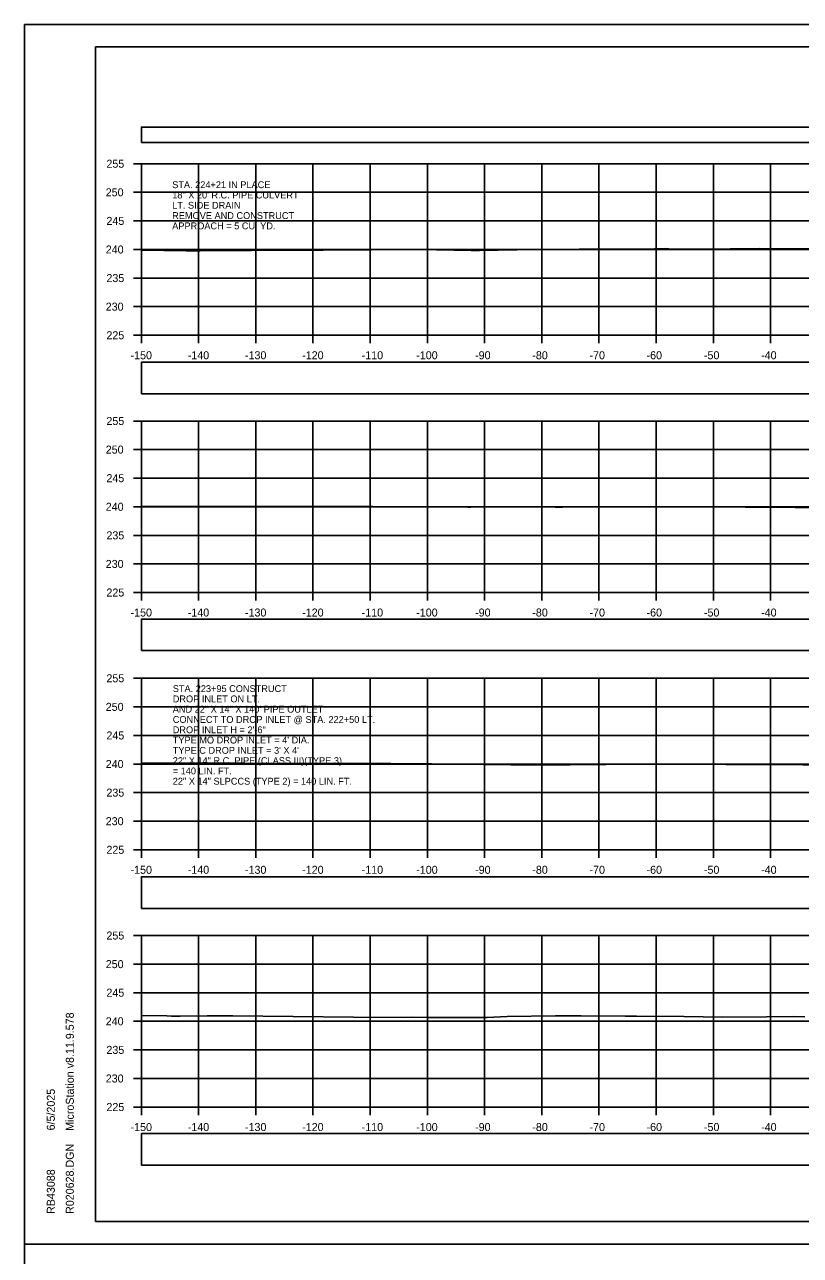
# Model space of a CAD drawing. Extents: x 1369627 to 1374022, y 380035 to 398173.
# Drawn here: x 1371928.1 to 1372063.7, y 385370.3 to 385585.5 of the extents above; entities that cross this region are included whole.
import ezdxf

# ---------------------------------------------------------------- set-up
doc = ezdxf.new("R2010")
doc.units = 0
for name, color, linetype in [('Default', 7, 'Continuous'), ('R_Axis', 7, 'Continuous'), ('R_Axis Annot', 7, 'Continuous'), ('R_Border', 7, 'Continuous'), ('R_Exist Surface', 7, 'Continuous'), ('R_Grid', 7, 'Continuous'), ('R_No Plot', 7, 'Continuous'), ('R_Water', 7, 'Continuous'), ('R_Water Annot', 7, 'Continuous')]:
    doc.layers.add(name, color=color, linetype=linetype)

msp = doc.modelspace()

# ---------------------------------------------------------------- linework, layer by layer
at = {"layer": 'Default'}
for points in [[(1371948.53, 385564.91), (1372248.53, 385564.91), (1372248.53, 385567.62), (1371948.53, 385567.62)], [(1371948.53, 385520.96), (1372248.53, 385520.96), (1372248.53, 385526.49), (1371948.53, 385526.49)], [(1371948.53, 385476.04), (1372248.53, 385476.04), (1372248.53, 385481.56), (1371948.53, 385481.56)], [(1371948.53, 385430.95), (1372248.53, 385430.95), (1372248.53, 385436.48), (1371948.53, 385436.48)], [(1371948.53, 385386.04), (1372248.53, 385386.04), (1372248.53, 385391.56), (1371948.53, 385391.56)]]:
    msp.add_lwpolyline(points, close=True, dxfattribs=at)
at = {"layer": 'R_Axis'}
for p, q in [((1371947.13, 385561.21), (1371948.53, 385561.21)), ((1371948.53, 385531.21), (1371948.53, 385561.21)), ((1371947.13, 385556.21), (1371948.53, 385556.21)), ((1371947.13, 385551.21), (1371948.53, 385551.21)), ((1371947.13, 385546.21), (1371948.53, 385546.21)), ((1371947.13, 385541.21), (1371948.53, 385541.21)), ((1371947.13, 385536.21), (1371948.53, 385536.21)), ((1371947.13, 385531.21), (1371948.53, 385531.21)), ((1371948.53, 385531.21), (1372248.53, 385531.21)), ((1371948.53, 385529.81), (1371948.53, 385531.21)), ((1371958.53, 385529.81), (1371958.53, 385531.21)), ((1371968.53, 385529.81), (1371968.53, 385531.21)), ((1371978.53, 385529.81), (1371978.53, 385531.21)), ((1371988.53, 385529.81), (1371988.53, 385531.21)), ((1371998.53, 385529.81), (1371998.53, 385531.21)), ((1372008.53, 385529.81), (1372008.53, 385531.21)), ((1372018.53, 385529.81), (1372018.53, 385531.21)), ((1372028.53, 385529.81), (1372028.53, 385531.21)), ((1372038.53, 385529.81), (1372038.53, 385531.21)), ((1372048.53, 385529.81), (1372048.53, 385531.21)), ((1372058.53, 385529.81), (1372058.53, 385531.21)), ((1371947.13, 385516.21), (1371948.53, 385516.21)), ((1371948.53, 385486.21), (1371948.53, 385516.21)), ((1371947.13, 385511.21), (1371948.53, 385511.21)), ((1371947.13, 385506.21), (1371948.53, 385506.21)), ((1371947.13, 385501.21), (1371948.53, 385501.21)), ((1371947.13, 385496.21), (1371948.53, 385496.21)), ((1371947.13, 385491.21), (1371948.53, 385491.21)), ((1371947.13, 385486.21), (1371948.53, 385486.21)), ((1371948.53, 385486.21), (1372248.53, 385486.21)), ((1371948.53, 385484.81), (1371948.53, 385486.21)), ((1371958.53, 385484.81), (1371958.53, 385486.21)), ((1371968.53, 385484.81), (1371968.53, 385486.21)), ((1371978.53, 385484.81), (1371978.53, 385486.21)), ((1371988.53, 385484.81), (1371988.53, 385486.21)), ((1371998.53, 385484.81), (1371998.53, 385486.21)), ((1372008.53, 385484.81), (1372008.53, 385486.21)), ((1372018.53, 385484.81), (1372018.53, 385486.21)), ((1372028.53, 385484.81), (1372028.53, 385486.21)), ((1372038.53, 385484.81), (1372038.53, 385486.21)), ((1372048.53, 385484.81), (1372048.53, 385486.21)), ((1372058.53, 385484.81), (1372058.53, 385486.21)), ((1371947.13, 385471.21), (1371948.53, 385471.21)), ((1371948.53, 385441.21), (1371948.53, 385471.21)), ((1371947.13, 385466.21), (1371948.53, 385466.21)), ((1371947.13, 385461.21), (1371948.53, 385461.21)), ((1371947.13, 385456.21), (1371948.53, 385456.21)), ((1371947.13, 385451.21), (1371948.53, 385451.21)), ((1371947.13, 385446.21), (1371948.53, 385446.21)), ((1371947.13, 385441.21), (1371948.53, 385441.21)), ((1371948.53, 385441.21), (1372248.53, 385441.21)), ((1371948.53, 385439.81), (1371948.53, 385441.21)), ((1371958.53, 385439.81), (1371958.53, 385441.21)), ((1371968.53, 385439.81), (1371968.53, 385441.21)), ((1371978.53, 385439.81), (1371978.53, 385441.21)), ((1371988.53, 385439.81), (1371988.53, 385441.21)), ((1371998.53, 385439.81), (1371998.53, 385441.21)), ((1372008.53, 385439.81), (1372008.53, 385441.21)), ((1372018.53, 385439.81), (1372018.53, 385441.21)), ((1372028.53, 385439.81), (1372028.53, 385441.21)), ((1372038.53, 385439.81), (1372038.53, 385441.21)), ((1372048.53, 385439.81), (1372048.53, 385441.21)), ((1372058.53, 385439.81), (1372058.53, 385441.21)), ((1371947.13, 385426.21), (1371948.53, 385426.21)), ((1371948.53, 385396.21), (1371948.53, 385426.21)), ((1371947.13, 385421.21), (1371948.53, 385421.21)), ((1371947.13, 385416.21), (1371948.53, 385416.21)), ((1371947.13, 385411.21), (1371948.53, 385411.21)), ((1371947.13, 385406.21), (1371948.53, 385406.21)), ((1371947.13, 385401.21), (1371948.53, 385401.21)), ((1371947.13, 385396.21), (1371948.53, 385396.21)), ((1371948.53, 385396.21), (1372248.53, 385396.21)), ((1371948.53, 385394.81), (1371948.53, 385396.21)), ((1371958.53, 385394.81), (1371958.53, 385396.21)), ((1371968.53, 385394.81), (1371968.53, 385396.21)), ((1371978.53, 385394.81), (1371978.53, 385396.21)), ((1371988.53, 385394.81), (1371988.53, 385396.21)), ((1371998.53, 385394.81), (1371998.53, 385396.21)), ((1372008.53, 385394.81), (1372008.53, 385396.21)), ((1372018.53, 385394.81), (1372018.53, 385396.21)), ((1372028.53, 385394.81), (1372028.53, 385396.21)), ((1372038.53, 385394.81), (1372038.53, 385396.21)), ((1372048.53, 385394.81), (1372048.53, 385396.21)), ((1372058.53, 385394.81), (1372058.53, 385396.21))]:
    msp.add_line(p, q, dxfattribs=at)
at = {"layer": 'R_Border'}
for p, q in [((1371940.53, 385581.65), (1372256.71, 385581.65)), ((1371940.53, 385376.19), (1371940.53, 385581.65)), ((1371940.53, 385376.19), (1371940.53, 385376.19)), ((1372256.71, 385376.19), (1371940.53, 385376.19))]:
    msp.add_line(p, q, dxfattribs=at)
at = {"layer": 'R_Exist Surface'}
for points in [[(1371948.53, 385546.11), (1371956.37, 385545.97), (1371958.79, 385545.96), (1371976.83, 385546.1), (1371980.31, 385546.07), (1371997.07, 385546.19), (1372006.18, 385546.04), (1372006.54, 385546.04), (1372007.66, 385546.06), (1372014.22, 385546.16), (1372015.45, 385546.2), (1372025.06, 385546.27), (1372027.63, 385546.27), (1372038.26, 385546.35), (1372040.08, 385546.36), (1372041.44, 385546.26), (1372051.46, 385546.34), (1372056.55, 385546.36), (1372065.73, 385546.31)], [(1371948.53, 385501.33), (1371950.59, 385501.28), (1371960.95, 385501.24), (1371969.6, 385501.28), (1371979.36, 385501.24), (1371989.02, 385501.28), (1371999.38, 385501.2), (1372005.58, 385501.16), (1372006.15, 385501.16), (1372007.27, 385501.18), (1372020.87, 385501.15), (1372022.15, 385501.15), (1372028.32, 385501.18), (1372034.14, 385501.21), (1372035.13, 385501.22), (1372035.39, 385501.22), (1372045.82, 385501.19), (1372054.08, 385501.13), (1372057.16, 385501.13), (1372062.83, 385501.1), (1372068.1, 385501.01)], [(1371948.53, 385456.41), (1371948.54, 385456.41), (1371962.1, 385456.36), (1371966.59, 385456.38), (1371979.66, 385456.33), (1371985.01, 385456.35), (1371999.26, 385456.24), (1372003.75, 385456.21), (1372008.35, 385456.13), (1372008.91, 385456.13), (1372009.24, 385456.13), (1372013.13, 385456.09), (1372021.33, 385456.05), (1372023.51, 385456.06), (1372035.97, 385456.2), (1372039.21, 385456.18), (1372045.64, 385456.17), (1372050.73, 385456.13), (1372057.84, 385456.12), (1372062.14, 385456.1), (1372066.14, 385456.03)], [(1371948.53, 385412.22), (1371952.96, 385412.17), (1371953.77, 385412.11), (1371955.3, 385412.12), (1371960.04, 385412.16), (1371964.49, 385412.15), (1371985.62, 385411.94), (1371994.53, 385411.89), (1371995.74, 385411.91), (1371998.51, 385411.87), (1372005.16, 385411.87), (1372008.97, 385411.89), (1372012.48, 385412.02), (1372020.95, 385412.19), (1372025.41, 385412.17), (1372033.09, 385412.09), (1372035.11, 385412.09), (1372043.34, 385412.02), (1372050.1, 385411.91), (1372057.82, 385411.98), (1372062.6, 385412.05), (1372064.51, 385412.01)]]:
    msp.add_lwpolyline(points, dxfattribs=at)
at = {"layer": 'R_Grid'}
for p, q in [((1371948.53, 385561.21), (1372248.53, 385561.21)), ((1371948.53, 385531.21), (1371948.53, 385561.21)), ((1371958.53, 385531.21), (1371958.53, 385561.21)), ((1371968.53, 385531.21), (1371968.53, 385561.21)), ((1371978.53, 385531.21), (1371978.53, 385561.21)), ((1371988.53, 385531.21), (1371988.53, 385561.21)), ((1371998.53, 385531.21), (1371998.53, 385561.21)), ((1372008.53, 385531.21), (1372008.53, 385561.21)), ((1372018.53, 385531.21), (1372018.53, 385561.21)), ((1372028.53, 385531.21), (1372028.53, 385561.21)), ((1372038.53, 385531.21), (1372038.53, 385561.21)), ((1372048.53, 385531.21), (1372048.53, 385561.21)), ((1372058.53, 385531.21), (1372058.53, 385561.21)), ((1371948.53, 385556.21), (1372248.53, 385556.21)), ((1371948.53, 385556.21), (1372248.53, 385556.21)), ((1371948.53, 385551.21), (1372248.53, 385551.21)), ((1371948.53, 385546.21), (1372248.53, 385546.21)), ((1371948.53, 385541.21), (1372248.53, 385541.21)), ((1371948.53, 385536.21), (1372248.53, 385536.21)), ((1371948.53, 385531.21), (1372248.53, 385531.21)), ((1371948.53, 385516.21), (1372248.53, 385516.21)), ((1371948.53, 385486.21), (1371948.53, 385516.21)), ((1371958.53, 385486.21), (1371958.53, 385516.21)), ((1371968.53, 385486.21), (1371968.53, 385516.21)), ((1371978.53, 385486.21), (1371978.53, 385516.21)), ((1371988.53, 385486.21), (1371988.53, 385516.21)), ((1371998.53, 385486.21), (1371998.53, 385516.21)), ((1372008.53, 385486.21), (1372008.53, 385516.21)), ((1372018.53, 385486.21), (1372018.53, 385516.21)), ((1372028.53, 385486.21), (1372028.53, 385516.21)), ((1372038.53, 385486.21), (1372038.53, 385516.21)), ((1372048.53, 385486.21), (1372048.53, 385516.21)), ((1372058.53, 385486.21), (1372058.53, 385516.21)), ((1371948.53, 385511.21), (1372248.53, 385511.21)), ((1371948.53, 385506.21), (1372248.53, 385506.21)), ((1371948.53, 385501.21), (1372248.53, 385501.21)), ((1371948.53, 385496.21), (1372248.53, 385496.21)), ((1371948.53, 385491.21), (1372248.53, 385491.21)), ((1371948.53, 385486.21), (1372248.53, 385486.21)), ((1371948.53, 385471.21), (1372248.53, 385471.21)), ((1371948.53, 385441.21), (1371948.53, 385471.21)), ((1371958.53, 385441.21), (1371958.53, 385471.21)), ((1371968.53, 385441.21), (1371968.53, 385471.21)), ((1371978.53, 385441.21), (1371978.53, 385471.21)), ((1371988.53, 385441.21), (1371988.53, 385471.21)), ((1371998.53, 385441.21), (1371998.53, 385471.21)), ((1372008.53, 385441.21), (1372008.53, 385471.21)), ((1372018.53, 385441.21), (1372018.53, 385471.21)), ((1372028.53, 385441.21), (1372028.53, 385471.21)), ((1372038.53, 385441.21), (1372038.53, 385471.21)), ((1372048.53, 385441.21), (1372048.53, 385471.21)), ((1372058.53, 385441.21), (1372058.53, 385471.21)), ((1371948.53, 385466.21), (1372248.53, 385466.21)), ((1371948.53, 385461.21), (1372248.53, 385461.21)), ((1371948.53, 385456.21), (1372248.53, 385456.21)), ((1371948.53, 385451.21), (1372248.53, 385451.21)), ((1371948.53, 385446.21), (1372248.53, 385446.21)), ((1371948.53, 385441.21), (1372248.53, 385441.21)), ((1371948.53, 385426.21), (1372248.53, 385426.21)), ((1371948.53, 385396.21), (1371948.53, 385426.21)), ((1371958.53, 385396.21), (1371958.53, 385426.21)), ((1371968.53, 385396.21), (1371968.53, 385426.21)), ((1371978.53, 385396.21), (1371978.53, 385426.21)), ((1371988.53, 385396.21), (1371988.53, 385426.21)), ((1371998.53, 385396.21), (1371998.53, 385426.21)), ((1372008.53, 385396.21), (1372008.53, 385426.21)), ((1372018.53, 385396.21), (1372018.53, 385426.21)), ((1372028.53, 385396.21), (1372028.53, 385426.21)), ((1372038.53, 385396.21), (1372038.53, 385426.21)), ((1372048.53, 385396.21), (1372048.53, 385426.21)), ((1372058.53, 385396.21), (1372058.53, 385426.21)), ((1371948.53, 385421.21), (1372248.53, 385421.21)), ((1371948.53, 385416.21), (1372248.53, 385416.21)), ((1371948.53, 385411.21), (1372248.53, 385411.21)), ((1371948.53, 385406.21), (1372248.53, 385406.21)), ((1371948.53, 385401.21), (1372248.53, 385401.21)), ((1371948.53, 385396.21), (1372248.53, 385396.21))]:
    msp.add_line(p, q, dxfattribs=at)
at = {"layer": 'R_No Plot'}
for p, q in [((1371928.13, 385585.54), (1372261.46, 385585.54)), ((1371928.13, 385372.21), (1372261.46, 385372.21)), ((1371928.13, 385372.21), (1372261.46, 385372.21))]:
    msp.add_line(p, q, dxfattribs=at)
for points in [[(1371928.12, 385585.54), (1372261.46, 385585.54), (1372261.46, 385372.21), (1371928.12, 385372.21)], [(1372174.45, 385581.65), (1372194.07, 385581.65), (1372194.07, 385571.77), (1372210.18, 385571.77), (1372233.38, 385571.77), (1372233.38, 385539.1), (1372256.59, 385539.1), (1372256.71, 385376.19), (1371940.53, 385376.19), (1371940.53, 385581.65)], [(1371928.12, 385372.21), (1372261.46, 385372.21), (1372261.46, 385158.87), (1371928.12, 385158.87)]]:
    msp.add_lwpolyline(points, close=True, dxfattribs=at)

# ---------------------------------------------------------------- texts
at = {"layer": 'R_Axis Annot'}
for s, p in [('255', (1371942.42, 385560.51)), ('250', (1371942.3, 385555.51)), ('245', (1371942.42, 385550.51)), ('240', (1371942.3, 385545.51)), ('235', (1371942.42, 385540.51)), ('230', (1371942.3, 385535.51)), ('225', (1371942.42, 385530.51)), ('-150', (1371946.64, 385527.01)), ('-140', (1371956.64, 385527.01)), ('-130', (1371966.64, 385527.01)), ('-120', (1371976.64, 385527.01)), ('-110', (1371987.04, 385527.01)), ('-100', (1371996.58, 385527.01)), ('-90', (1372006.87, 385527.01)), ('-80', (1372016.87, 385527.01)), ('-70', (1372026.87, 385527.01)), ('-60', (1372036.84, 385527.01)), ('-50', (1372046.87, 385527.01)), ('-40', (1372056.87, 385527.01)), ('255', (1371942.42, 385515.51)), ('250', (1371942.3, 385510.51)), ('245', (1371942.42, 385505.51)), ('240', (1371942.3, 385500.51)), ('235', (1371942.42, 385495.51)), ('230', (1371942.3, 385490.51)), ('225', (1371942.42, 385485.51)), ('-150', (1371946.64, 385482.01)), ('-140', (1371956.64, 385482.01)), ('-130', (1371966.64, 385482.01)), ('-120', (1371976.64, 385482.01)), ('-110', (1371987.04, 385482.01)), ('-100', (1371996.58, 385482.01)), ('-90', (1372006.87, 385482.01)), ('-80', (1372016.87, 385482.01)), ('-70', (1372026.87, 385482.01)), ('-60', (1372036.84, 385482.01)), ('-50', (1372046.87, 385482.01)), ('-40', (1372056.87, 385482.01)), ('255', (1371942.42, 385470.51)), ('250', (1371942.3, 385465.51)), ('245', (1371942.42, 385460.51)), ('240', (1371942.3, 385455.51)), ('235', (1371942.42, 385450.51)), ('230', (1371942.3, 385445.51)), ('225', (1371942.42, 385440.51)), ('-150', (1371946.64, 385437.01)), ('-140', (1371956.64, 385437.01)), ('-130', (1371966.64, 385437.01)), ('-120', (1371976.64, 385437.01)), ('-110', (1371987.04, 385437.01)), ('-100', (1371996.58, 385437.01)), ('-90', (1372006.87, 385437.01)), ('-80', (1372016.87, 385437.01)), ('-70', (1372026.87, 385437.01)), ('-60', (1372036.84, 385437.01)), ('-50', (1372046.87, 385437.01)), ('-40', (1372056.87, 385437.01)), ('255', (1371942.42, 385425.51)), ('250', (1371942.3, 385420.51)), ('245', (1371942.42, 385415.51)), ('240', (1371942.3, 385410.51)), ('235', (1371942.42, 385405.51)), ('230', (1371942.3, 385400.51)), ('225', (1371942.42, 385395.51)), ('-150', (1371946.64, 385392.01)), ('-140', (1371956.64, 385392.01)), ('-130', (1371966.64, 385392.01)), ('-120', (1371976.64, 385392.01)), ('-110', (1371987.04, 385392.01)), ('-100', (1371996.58, 385392.01)), ('-90', (1372006.87, 385392.01)), ('-80', (1372016.87, 385392.01)), ('-70', (1372026.87, 385392.01)), ('-60', (1372036.84, 385392.01)), ('-50', (1372046.87, 385392.01)), ('-40', (1372056.87, 385392.01))]:
    msp.add_text(s, height=1.4, dxfattribs=at).set_placement(p)
at = {"layer": 'R_Border'}
for s, p in [('MicroStation v8.11.9.578', (1371936.72, 385392.05)), ('6/5/2025', (1371933.4, 385392.12)), ('R020628.DGN', (1371936.72, 385377.51)), ('RB43088', (1371933.4, 385377.51))]:
    msp.add_text(s, height=1.4, rotation=90, dxfattribs=at).set_placement(p)
at = {"layer": 'R_Water'}
for s, p in [('STA. 224+21 IN PLACE', (1371953.92, 385556.94)), ('18" X 20\' R.C. PIPE CULVERT', (1371953.92, 385555.14)), ('LT. SIDE DRAIN', (1371953.92, 385553.34)), ('REMOVE AND CONSTRUCT', (1371953.92, 385551.54)), ('APPROACH = 5 CU. YD.', (1371953.92, 385549.74))]:
    msp.add_text(s, height=1.2, dxfattribs=at).set_placement(p)
at = {"layer": 'R_Water Annot'}
for s, p in [('STA. 223+95 CONSTRUCT', (1371954.02, 385468.8)), ('DROP INLET ON LT.', (1371954.02, 385467)), ('AND 22" X 14" X 140\' PIPE OUTLET', (1371954.02, 385465.2)), ('CONNECT TO DROP INLET @ STA. 222+50 LT.', (1371954.02, 385463.4)), ('DROP INLET H = 2\'-6"', (1371954.02, 385461.6)), ("TYPE MO DROP INLET = 4' DIA.", (1371954.02, 385459.8)), ("TYPE C DROP INLET = 3' X 4'", (1371954.02, 385458)), ('22" X 14" R.C. PIPE (CLASS III)(TYPE 3)', (1371954.02, 385456.2)), ('= 140 LIN. FT.', (1371954.02, 385454.4)), ('22" X 14" SLPCCS (TYPE 2) = 140 LIN. FT.', (1371954.02, 385452.6))]:
    msp.add_text(s, height=1.2, dxfattribs=at).set_placement(p)

doc.saveas('drawing.dxf')
